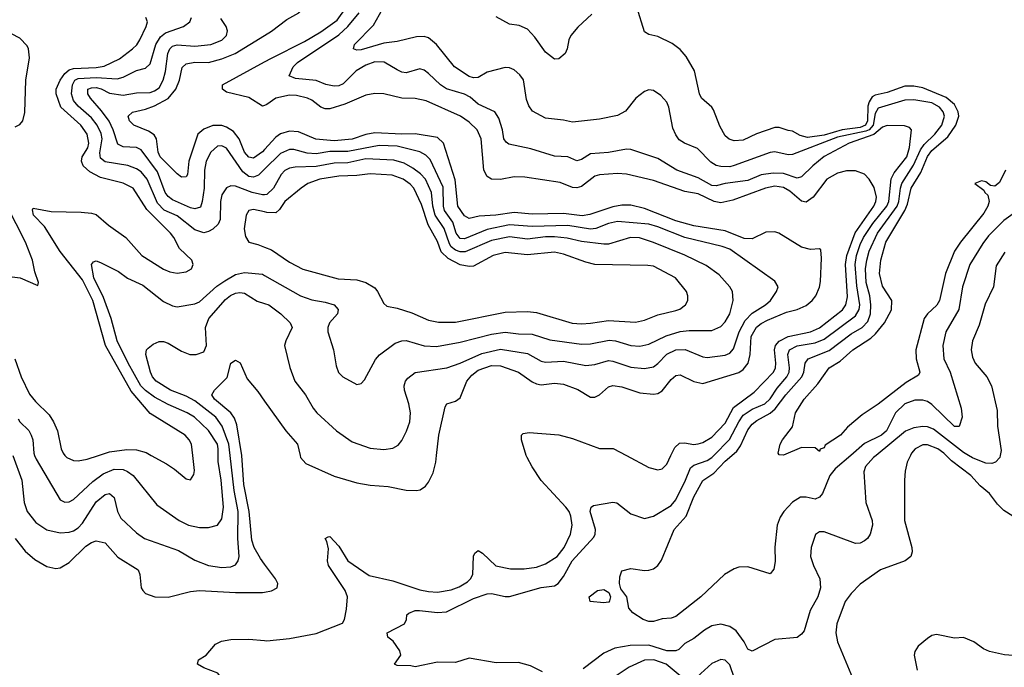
# Model space of a CAD drawing. Header units: inches. Extents: x 990535 to 1117859, y 769386 to 892122.
# Tile 397 of 656: x 1088910 to 1093292, y 789056 to 791940. Entities that reach past the tile are written whole.
import ezdxf

# ---------------------------------------------------------------- set-up
doc = ezdxf.new("R2010")
doc.units = ezdxf.units.IN
doc.header["$MEASUREMENT"] = 0
for name, color, linetype in [('B0788', 7, 'Continuous'), ('B0789', 7, 'Continuous'), ('B0798', 7, 'Continuous'), ('B0799', 7, 'Continuous')]:
    doc.layers.add(name, color=color, linetype=linetype)

msp = doc.modelspace()

# ---------------------------------------------------------------- linework, layer by layer
at = {"layer": 'B0788', "color": 5}
for points, elevation in [([(1088879.7, 790000), (1088918.7, 789890), (1088929.7, 789789.7), (1088943.7, 789750), (1088980.9, 789700.9), (1089030, 789668.8), (1089090, 789655.4), (1089130, 789658.3), (1089150, 789664.7), (1089170, 789677), (1089190, 789698.7), (1089250, 789793.4), (1089290, 789826.5), (1089310, 789831), (1089330, 789812.4), (1089344.8, 789750), (1089360.1, 789720.1), (1089430, 789655), (1089466, 789630), (1089616.7, 789576.7), (1089690, 789534.2), (1089750.1, 789510.1), (1089810, 789500.5), (1089850, 789504.3), (1089870, 789512.9), (1089882.8, 789530), (1089886.3, 789550), (1089881.2, 789630), (1089881.9, 789750), (1089864, 789844), (1089845.9, 790000)], 2740), ([(1088976.3, 790000), (1088983, 789983), (1089090, 789802.6), (1089110, 789791.7), (1089130, 789792.9), (1089150, 789804.4), (1089235.8, 789884.2), (1089281.7, 789918.3), (1089330, 789938.1), (1089370, 789936.9), (1089390, 789929), (1089415, 789910), (1089520.5, 789780.5), (1089619.5, 789710), (1089661.6, 789690), (1089710, 789679), (1089750, 789678.6), (1089790.4, 789689.6), (1089810, 789717.6), (1089817.1, 789770), (1089807.2, 789890), (1089793.2, 789973.2), (1089793.5, 790000)], 2760), ([(1089111.4, 790000), (1089119.5, 789990), (1089150, 789977.2), (1089170, 789976.2), (1089210, 789982.7), (1089261.1, 790000)], 2780), ([(1089495.1, 790000), (1089563.1, 789963.1), (1089599.4, 789939.4), (1089650, 789895.5), (1089670, 789890.8), (1089684.4, 789915.6), (1089687.9, 789932.1), (1089680, 790000)], 2780), ([(1090000, 789515.1), (1089980.9, 789540.9), (1089953.7, 789590), (1089942.3, 789622.3), (1089931.5, 789750), (1089906.9, 789870), (1089899.1, 789999.1), (1089899, 790000)], 2720), ([(1088890, 789630.3), (1088934.3, 789574.3), (1088976.7, 789536.7), (1089030, 789504.7), (1089070, 789495.8), (1089090, 789499.7), (1089130, 789523.5), (1089203.9, 789596.1), (1089230, 789612.3), (1089250, 789619.5), (1089290, 789610.2), (1089346.8, 789546.8), (1089436.5, 789490), (1089444.5, 789470), (1089451.1, 789411.1), (1089458.1, 789398.1), (1089470, 789385.1), (1089510.9, 789370.9), (1089570, 789368.7), (1089670, 789394.5), (1089710, 789398.6), (1089869.9, 789390.1), (1089990.4, 789389.6), (1090000, 789391.4)], 2720), ([(1090000, 788898.7), (1089990, 788902.1), (1089859, 788910), (1089804.5, 788930), (1089789.2, 788950), (1089809.2, 788990), (1089806, 789010), (1089792.3, 789030), (1089730, 789054), (1089701.2, 789070), (1089705.2, 789090), (1089739.5, 789110), (1089780.7, 789159.3), (1089807.4, 789172.6), (1089850, 789180.7), (1089930, 789182.3), (1090000, 789175.2)], 2680)]:
    msp.add_lwpolyline(points, dxfattribs=dict(at, elevation=elevation))
at = {"layer": 'B0789', "color": 5}
for points, elevation in [([(1089680, 790000), (1089674.1, 790050), (1089664.5, 790070), (1089645.8, 790090), (1089490, 790186.9), (1089405.8, 790285.8), (1089291.1, 790490), (1089235.1, 790690), (1089190, 790782.1), (1089090, 790907.2), (1089019.6, 791019.6), (1088971.5, 791070), (1088966.1, 791093.9), (1088970, 791101.3), (1089050, 791086.4), (1089183.2, 791083.2), (1089230, 791079), (1089250, 791072.5), (1089305.1, 791025.1), (1089382.6, 790970), (1089453.8, 790890), (1089549.2, 790829.2), (1089577.4, 790817.4), (1089610, 790812.1), (1089650, 790816.8), (1089674.5, 790830), (1089682.4, 790850), (1089676.1, 790870), (1089620.7, 790920.7), (1089595.4, 790970), (1089580.3, 790990), (1089475, 791095), (1089414.9, 791190), (1089370, 791212.8), (1089270, 791237.7), (1089222.7, 791262.7), (1089191.8, 791290), (1089184.4, 791310), (1089187.7, 791330), (1089212.5, 791370), (1089217.9, 791390), (1089209.6, 791430), (1089181.3, 791470), (1089093.5, 791550), (1089072.1, 791610), (1089072.6, 791630), (1089089.7, 791670), (1089110, 791700.5), (1089130, 791716.3), (1089150, 791722.7), (1089250, 791726.4), (1089286.4, 791733.6), (1089354, 791766), (1089411.3, 791810), (1089431.2, 791828.8), (1089445.2, 791850), (1089472.3, 791910), (1089479, 791930), (1089470.9, 791950)], 2780), ([(1090000, 791160.5), (1089990, 791159.9), (1089945.1, 791170), (1089870, 791198.1), (1089850, 791200.7), (1089830, 791191.7), (1089810, 791159.7), (1089804.1, 791130), (1089802.1, 791050), (1089793.5, 791030), (1089770, 791007.9), (1089750, 790996.3), (1089730, 790991.6), (1089690, 791004.8), (1089610, 791066.3), (1089552.1, 791092.1), (1089523.6, 791123.6), (1089477.2, 791230), (1089450, 791263.3), (1089430, 791276.2), (1089390.9, 791290.9), (1089290, 791307.3), (1089270, 791323.7), (1089266.9, 791346.9), (1089277.2, 791410), (1089272.8, 791432.8), (1089254.1, 791470), (1089230, 791502.3), (1089170, 791554.9), (1089150, 791579.9), (1089140.4, 791610), (1089144.5, 791650), (1089155.5, 791670), (1089170, 791678.4), (1089250, 791683), (1089343.8, 791676.2), (1089370, 791684), (1089430, 791714), (1089470, 791723.7), (1089490, 791742.8), (1089515.7, 791830), (1089535.8, 791864.2), (1089558.4, 791881.6), (1089639.1, 791910), (1089667, 791930), (1089675, 791950)], 2760), ([(1090000, 791275), (1089972.4, 791247.6), (1089950, 791238.3), (1089930, 791241.6), (1089902.8, 791262.8), (1089830, 791368.6), (1089810, 791378.1), (1089790, 791376.2), (1089760.5, 791350), (1089739.3, 791310), (1089733, 791270), (1089731.4, 791190), (1089722.3, 791130), (1089714, 791106), (1089690, 791097.3), (1089670, 791102.3), (1089590, 791138.5), (1089570, 791152.5), (1089557.2, 791170), (1089522.8, 791262.8), (1089450, 791360.4), (1089430, 791370.4), (1089370, 791374.6), (1089346.1, 791386.1), (1089325.6, 791450), (1089308.2, 791488.2), (1089274.6, 791534.6), (1089224.6, 791590), (1089212.5, 791610), (1089213.6, 791630), (1089230, 791636.7), (1089250, 791637.8), (1089272.1, 791632.1), (1089310, 791613.2), (1089370, 791603.6), (1089430, 791614.2), (1089490, 791615.2), (1089510, 791622.7), (1089530, 791636.9), (1089548.8, 791670), (1089558.6, 791710), (1089569, 791790), (1089577.7, 791810), (1089590, 791822.3), (1089610, 791828.1), (1089690, 791821.8), (1089760.9, 791830), (1089810, 791848.2), (1089830, 791869.1), (1089834.4, 791890), (1089828.1, 791910), (1089805, 791945)], 2740), ([(1088890, 791463.6), (1088910, 791473.7), (1088923.1, 791490), (1088932.5, 791527.5), (1088937.6, 791670), (1088953.5, 791770), (1088949.3, 791810), (1088943.7, 791823.7), (1088910, 791857.5), (1088836.5, 791896.5)], 2820), ([(1090000, 791362.2), (1089990, 791351.2), (1089950, 791323.9), (1089930, 791327.9), (1089910, 791349.9), (1089886.5, 791410), (1089861.9, 791441.9), (1089830, 791461.8), (1089810, 791468.4), (1089770, 791468.8), (1089730, 791453.1), (1089703.1, 791430), (1089662.4, 791310), (1089656.6, 791250), (1089650, 791240.7), (1089630, 791239.1), (1089610, 791254), (1089534.9, 791330), (1089525.7, 791350), (1089518.8, 791410), (1089507.7, 791427.7), (1089483.8, 791443.8), (1089418.2, 791470), (1089398, 791490), (1089392, 791510), (1089412.3, 791527.7), (1089470, 791541.8), (1089510, 791556.9), (1089570.4, 791589.6), (1089605, 791630), (1089620.6, 791670), (1089633.3, 791726.7), (1089650, 791743.6), (1089689.3, 791750.7), (1089750, 791748.7), (1089810, 791766.2), (1089868.5, 791790), (1090000, 791870.1)], 2720), ([(1090000, 791558.6), (1089990, 791554.5), (1089930, 791593.9), (1089830, 791617.5), (1089811.9, 791630), (1089812.4, 791650), (1090000, 791752.1)], 2680), ([(1088830, 790800.8), (1088911.3, 790791.3), (1088990, 790756), (1088994, 790770), (1088977.5, 790817.5), (1088967.2, 790870), (1088935.7, 790950), (1088852.4, 791112.4)], 2820), ([(1090000, 791083.9), (1089950, 791094.9), (1089929.4, 791090.6), (1089917.3, 791070), (1089909.1, 791009.1), (1089915.3, 790975.3), (1089930, 790949), (1089970, 790939.8), (1090000, 790927.7)], 2780), ([(1089793.5, 790000), (1089793.8, 790030), (1089789.6, 790050), (1089750, 790111), (1089687.4, 790170), (1089654.8, 790190), (1089570, 790226.7), (1089510, 790259.4), (1089470, 790288.6), (1089449, 790310), (1089392.2, 790410), (1089344.1, 790510), (1089316.9, 790610), (1089282.6, 790702.6), (1089239.4, 790790), (1089229.8, 790850.2), (1089237.6, 790862.4), (1089250, 790866), (1089270, 790859), (1089350, 790818.4), (1089389.2, 790789.2), (1089457.7, 790757.7), (1089550, 790685.5), (1089590, 790666.2), (1089610, 790662), (1089690, 790674.7), (1089710, 790683.3), (1089787.1, 790752.9), (1089822.5, 790777.5), (1089870, 790806.1), (1089910, 790815.1), (1089990, 790806.7), (1090000, 790801)], 2760), ([(1089845.9, 790000), (1089840.1, 790050), (1089810.9, 790130), (1089783.1, 790170), (1089690, 790242.7), (1089650, 790264.1), (1089581.4, 790290), (1089517.4, 790330), (1089501.3, 790350), (1089492.5, 790370), (1089470.7, 790450), (1089474, 790470), (1089482.1, 790477.9), (1089504.3, 790495.7), (1089530, 790507), (1089550, 790507.6), (1089570, 790500.4), (1089630, 790464.3), (1089667.3, 790450), (1089695.3, 790450), (1089730, 790461.7), (1089740.6, 790490), (1089736.1, 790570), (1089750.9, 790610), (1089826.2, 790693.8), (1089847.8, 790712.2), (1089870, 790722.3), (1089890, 790725.5), (1089910, 790721.7), (1089966.3, 790686.3), (1090000, 790675.9)], 2740), ([(1088888.9, 790430), (1088916.3, 790350), (1088952.9, 790272.9), (1088979.7, 790239.7), (1089040.4, 790180.4), (1089060.8, 790150), (1089077.9, 790110), (1089095, 790030), (1089103.2, 790010), (1089111.4, 790000)], 2780), ([(1089899, 790000), (1089876.5, 790136.5), (1089865.2, 790165.2), (1089849.2, 790189.2), (1089776.2, 790250), (1089765.7, 790270), (1089777.4, 790290), (1089833.8, 790346.2), (1089849.9, 790410), (1089870, 790423.6), (1089891.8, 790411.8), (1089921.6, 790341.6), (1089970, 790284.4), (1090000, 790242.1)], 2720), ([(1088902.3, 790162.3), (1088910, 790149.5), (1088950, 790111), (1088961.5, 790090), (1088967.6, 790070), (1088972.3, 790010), (1088976.3, 790000)], 2760), ([(1089261.1, 790000), (1089310, 790016.6), (1089386, 790026), (1089430, 790025.3), (1089472.3, 790012.3), (1089495.1, 790000)], 2780)]:
    msp.add_lwpolyline(points, dxfattribs=dict(at, elevation=elevation))
at = {"layer": 'B0798', "color": 5}
for points, elevation in [([(1090000, 789175.2), (1090010, 789174.2), (1090110, 789184.7), (1090230, 789207.5), (1090346.6, 789253.4), (1090355.8, 789270), (1090364.9, 789315.1), (1090368.3, 789370), (1090357.8, 789397.8), (1090283.9, 789510), (1090280.4, 789530), (1090283.5, 789583.5), (1090276.9, 789616.9), (1090269.7, 789630), (1090282.4, 789637.6), (1090290, 789638.4), (1090330, 789596.5), (1090370.1, 789530.1), (1090465.1, 789465.1), (1090570, 789442), (1090690, 789401.2), (1090730, 789393.5), (1090770, 789391.8), (1090830, 789401.2), (1090865.6, 789414.4), (1090902.5, 789437.5), (1090916.5, 789450), (1090927.3, 789470), (1090930, 789550.8), (1090935.6, 789564.4), (1090950, 789577), (1090970, 789565.3), (1091028.6, 789508.6), (1091094.7, 789494.7), (1091154.6, 789494.6), (1091210, 789502.1), (1091250, 789516.7), (1091301.5, 789550), (1091332.4, 789590), (1091361.1, 789650), (1091368.5, 789690), (1091363.4, 789730), (1091355.6, 789750), (1091340.4, 789770), (1091230, 789888.5), (1091190, 789949.8), (1091167.8, 789990), (1091164.7, 790000)], 2680), ([(1090157.9, 790000), (1090160.2, 789990), (1090183.9, 789963.9), (1090310, 789907.8), (1090410, 789878.6), (1090470, 789867.8), (1090550, 789860.9), (1090630, 789845.2), (1090676.6, 789843.4), (1090692.7, 789847.3), (1090716.4, 789863.6), (1090730, 789880.3), (1090750, 789922), (1090761.7, 789970), (1090765, 790000)], 2720), ([(1091236.3, 789036.3), (1091183.4, 789063.4), (1091130, 789078.1), (1091030, 789076.5), (1090910, 789097.1), (1090850, 789077.4), (1090770, 789079.6), (1090670, 789058), (1090650, 789063.5), (1090590, 789064.4), (1090578, 789070), (1090606.6, 789110), (1090602, 789130), (1090572.6, 789172.6), (1090549, 789190), (1090545.2, 789210), (1090622.7, 789250), (1090632, 789270), (1090632.3, 789290), (1090642, 789298), (1090670, 789308.9), (1090689.9, 789310.1), (1090770, 789300.7), (1090810, 789303.8), (1090930, 789362.7), (1090990, 789383), (1091010, 789384.6), (1091070, 789372), (1091090, 789372.4), (1091230, 789411.4), (1091290, 789419.3), (1091305.9, 789430), (1091330, 789461.5), (1091369, 789530), (1091464.5, 789635.5), (1091470.8, 789650), (1091472, 789670), (1091449, 789750), (1091453, 789770), (1091463, 789777), (1091550, 789791.1), (1091568.2, 789788.2), (1091630, 789740.2), (1091690, 789719.6), (1091730, 789729.1), (1091810, 789776.4), (1091830, 789802.2), (1091873.4, 789890), (1091894.7, 789945.3), (1091910, 789956.3), (1091970, 789977.1), (1091990, 789990.5), (1091999.4, 790000)], 2660), ([(1092722.2, 790000), (1092710.1, 789990), (1092674.6, 789950), (1092666.6, 789926.6), (1092676.2, 789790), (1092704.6, 789710), (1092705.2, 789690), (1092695.5, 789650), (1092683.2, 789630), (1092670, 789619), (1092650, 789609.9), (1092630, 789608.5), (1092490, 789660.3), (1092470, 789660.4), (1092452.4, 789647.6), (1092432.2, 789590), (1092430.1, 789550), (1092443.5, 789510), (1092471.7, 789450), (1092474.6, 789410), (1092461.5, 789370), (1092428.6, 789310), (1092400.6, 789219.4), (1092390, 789203.5), (1092370.2, 789189.8), (1092270, 789180.9), (1092170, 789128), (1092150, 789137.6), (1092134.6, 789170), (1092098.2, 789218.2), (1092070, 789238.5), (1092030, 789247.9), (1091990, 789240.6), (1091957.5, 789222.5), (1091910, 789184.4), (1091870, 789163.1), (1091843.6, 789136.4), (1091830.1, 789129.9), (1091790, 789130.4), (1091710, 789155.5), (1091626.4, 789153.6), (1091558.5, 789141.5), (1091510, 789118.9), (1091417.8, 789050)], 2660), ([(1092608.5, 790000), (1092539.4, 789940.6), (1092516.1, 789910), (1092482.9, 789830), (1092470, 789814.2), (1092450, 789805.3), (1092410, 789814.6), (1092385.6, 789814.4), (1092350, 789791.9), (1092311.5, 789750), (1092295, 789725), (1092281.6, 789690), (1092271.1, 789591.1), (1092272.2, 789527.8), (1092266.3, 789493.7), (1092250, 789472), (1092150, 789503.5), (1092110, 789501.7), (1092090, 789495.1), (1092046, 789470), (1091941.8, 789370), (1091830, 789282.9), (1091810, 789275), (1091770, 789272.6), (1091730, 789260.3), (1091710, 789260.3), (1091684.5, 789270), (1091638.7, 789298.7), (1091620.5, 789320.5), (1091611.3, 789370), (1091585.9, 789405.9), (1091579.8, 789430), (1091580.9, 789459.1), (1091590, 789486), (1091630, 789496.9), (1091690, 789487.5), (1091710, 789489.2), (1091730, 789494.9), (1091750.7, 789509.3), (1091766.9, 789533.1), (1091822.2, 789670), (1091876.6, 789730), (1091910, 789816.2), (1091950, 789887.8), (1091998.5, 789921.5), (1092050, 789974.5), (1092079.8, 790000)], 2640), ([(1091610.1, 790000), (1091710, 789946.7), (1091750, 789935.2), (1091770, 789940.8), (1091790, 789961.5), (1091808.3, 790000)], 2680), ([(1092874.2, 790000), (1092860.2, 789970), (1092850.3, 789930.3), (1092847.1, 789890), (1092847.2, 789710), (1092880.6, 789590), (1092882.6, 789570), (1092875.6, 789550), (1092850.1, 789529.9), (1092740.3, 789490), (1092650, 789426.6), (1092610, 789385.8), (1092583.5, 789350), (1092546.1, 789250), (1092542.1, 789210), (1092549.5, 789170), (1092615.9, 789010)], 2680), ([(1093520.5, 790000), (1093540.5, 789970), (1093546, 789946), (1093538.3, 789901.7), (1093495.6, 789850), (1093468.7, 789791.3), (1093451.6, 789770), (1093390, 789731.8), (1093350, 789725), (1093329.7, 789730), (1093290, 789754), (1093262.2, 789782.2), (1093226.5, 789830), (1093184.6, 789864.6), (1093143.2, 789910), (1093056.5, 789976.5), (1093033.1, 790000)], 2680), ([(1093273.9, 790000), (1093272, 789990), (1093253.4, 789970), (1093236.5, 789963.5), (1093210, 789964.8), (1093190, 789972.2), (1093150, 789989.1), (1093132.2, 790000)], 2660), ([(1090000, 789391.4), (1090030, 789396.8), (1090055.4, 789410), (1090058, 789430), (1090048.2, 789450), (1090000, 789515.1)], 2720), ([(1093387, 789050), (1093389.6, 789070), (1093370, 789096.4), (1093350, 789108), (1093292.2, 789112.2), (1093226.5, 789126.5), (1093199.1, 789139.1), (1093156, 789170), (1093110, 789189.6), (1093070, 789186.6), (1092990, 789202.2), (1092970, 789197.7), (1092950, 789185.1), (1092908.5, 789150), (1092893.7, 789126.3), (1092890.3, 789110), (1092904.5, 789044.5)], 2720), ([(1091850, 789019.1), (1091787.2, 789070), (1091731.5, 789090), (1091690, 789088.5), (1091622.2, 789057.8), (1091550.9, 789009.1)], 2680), ([(1092110.8, 788950.8), (1092070, 789068), (1092050, 789088.3), (1092030.9, 789090.9), (1091990, 789073.3), (1091925.2, 789014.8)], 2680)]:
    msp.add_lwpolyline(points, dxfattribs=dict(at, elevation=elevation))
at = {"layer": 'B0798', "color": 5, "elevation": 2640}
msp.add_lwpolyline([(1091510, 789342.9), (1091449.4, 789349.4), (1091444, 789370), (1091481.7, 789398.3), (1091510, 789403.1), (1091532.4, 789390), (1091539.3, 789370), (1091532.8, 789347.2), (1091530, 789346)], close=True, dxfattribs=at)
at = {"layer": 'B0799', "color": 5}
for points, elevation in [([(1090000, 791752.1), (1090030, 791768.5), (1090177.8, 791842.2), (1090250, 791886.2), (1090322.1, 791937.9), (1090364.5, 791995.5), (1090377.5, 792030), (1090379.1, 792070), (1090351.4, 792171.4), (1090345.1, 792185.1), (1090333.7, 792193.7), (1090296.6, 792196.6), (1090210, 792180.5), (1090150, 792175.8), (1090070, 792149.3), (1090000, 792148.8)], 2680), ([(1090000, 791870.1), (1090030, 791888.4), (1090098.5, 791941.5), (1090151.6, 791970), (1090168.4, 791990), (1090150, 792001.5), (1090050, 792005.5), (1090010, 792016.9), (1090000, 792013.8)], 2720), ([(1092079.8, 790000), (1092101.5, 790018.5), (1092117.6, 790042.4), (1092150, 790114.4), (1092170, 790138.9), (1092190, 790155), (1092250, 790188.4), (1092272.2, 790207.8), (1092320.1, 790270), (1092391, 790350), (1092399.6, 790370), (1092405.8, 790410), (1092418.7, 790430), (1092512.9, 790467.1), (1092610, 790541.7), (1092659, 790570), (1092684.5, 790595.5), (1092696.5, 790630), (1092697.9, 790670), (1092693.8, 790710), (1092677, 790770), (1092674.8, 790830), (1092679.7, 790870), (1092690.8, 790910), (1092727.7, 790990), (1092815.5, 791110), (1092823.3, 791130), (1092829.5, 791190), (1092835.7, 791210), (1092888.1, 791291.9), (1092919, 791361), (1092935.3, 791384.7), (1092982.6, 791430), (1093014.2, 791470), (1093026.4, 791510), (1093020.4, 791530), (1093003.7, 791550), (1092970, 791569.4), (1092890, 791583.8), (1092850, 791582.4), (1092730, 791545.4), (1092717.1, 791522.9), (1092708.6, 791470), (1092690, 791450.1), (1092676.3, 791443.7), (1092550, 791417.3), (1092350, 791339.4), (1092330, 791338.7), (1092270, 791351.2), (1092250, 791349), (1092089.7, 791290.3), (1092070, 791285.2), (1092030, 791286.5), (1092010, 791291.3), (1091985.2, 791305.2), (1091925.8, 791365.8), (1091868, 791390), (1091845.4, 791405.4), (1091830, 791427.1), (1091817, 791457), (1091798.7, 791550), (1091790, 791573.3), (1091763.2, 791603.2), (1091730, 791624), (1091710, 791628.3), (1091690, 791621), (1091652, 791590), (1091606.7, 791533.3), (1091570, 791514), (1091490, 791497.4), (1091370, 791483.1), (1091330, 791493.3), (1091250, 791502), (1091192.2, 791532.2), (1091175.9, 791555.9), (1091165, 791585), (1091151.9, 791671.9), (1091135.1, 791695.1), (1091110, 791716.5), (1091090, 791725.8), (1091070, 791726.8), (1090990, 791705.7), (1090950, 791682.9), (1090930, 791681.8), (1090910, 791687.8), (1090844.7, 791730), (1090765.4, 791830), (1090730, 791859), (1090710, 791865.3), (1090676.6, 791863.4), (1090590, 791843.4), (1090530, 791835), (1090430, 791805.9), (1090410, 791803.7), (1090395.1, 791810), (1090399.2, 791830), (1090484.1, 791915.9), (1090537.3, 792010)], 2640), ([(1091999.4, 790000), (1092069.3, 790070.7), (1092110, 790150), (1092130, 790178.8), (1092170, 790205.7), (1092226.8, 790230), (1092250, 790252.1), (1092281.1, 790298.9), (1092324, 790350), (1092333.8, 790370), (1092336.7, 790390), (1092329, 790450), (1092336.7, 790470), (1092370, 790487.5), (1092450, 790501.3), (1092490, 790516.9), (1092630, 790621.7), (1092646.5, 790650), (1092649.4, 790670.6), (1092635.3, 790755.3), (1092627.6, 790850), (1092633.8, 790890), (1092650, 790938.9), (1092665.6, 790970), (1092706.8, 791033.2), (1092769.1, 791110), (1092777.9, 791130), (1092788.5, 791231.5), (1092801.3, 791258.7), (1092858.2, 791330), (1092870.3, 791370.3), (1092878.5, 791450), (1092870, 791460.5), (1092848, 791468), (1092770, 791468.2), (1092750, 791461.2), (1092711.7, 791428.3), (1092601, 791390), (1092490, 791330.4), (1092439.6, 791290), (1092390, 791240.5), (1092370, 791234), (1092310, 791254.9), (1092264, 791256), (1092210.1, 791249.9), (1092150, 791223.5), (1092049, 791211), (1092010, 791200.4), (1091990, 791201.5), (1091930, 791235.4), (1091834, 791270), (1091750, 791322.5), (1091630, 791362.7), (1091610, 791363.9), (1091531.1, 791348.9), (1091450, 791342.1), (1091410, 791317.5), (1091390, 791311.3), (1091350, 791329.9), (1091290, 791332.2), (1091185.3, 791365.3), (1091086.5, 791386.5), (1091074.3, 791394.3), (1091064.2, 791410), (1091058, 791450), (1091042.2, 791502.2), (1091024.5, 791530), (1090950, 791564.5), (1090914.7, 791594.7), (1090890, 791608.1), (1090810, 791632.1), (1090782.4, 791650), (1090730, 791700.3), (1090710, 791714.6), (1090690, 791720.8), (1090630, 791703.2), (1090610, 791706.4), (1090590, 791716.1), (1090531.4, 791751.4), (1090490, 791752.5), (1090450, 791737.8), (1090407.7, 791712.3), (1090350, 791654.3), (1090330, 791645.4), (1090310, 791643.4), (1090271.8, 791651.8), (1090230, 791668.7), (1090137.7, 791677.7), (1090109.8, 791689.8), (1090127.2, 791730), (1090146.2, 791750), (1090330, 791872.7), (1090370.2, 791909.8), (1090420.3, 791970)], 2660), ([(1091455.5, 791964.5), (1091393.7, 791906.3), (1091362.6, 791870), (1091353.2, 791850), (1091347, 791810), (1091337.1, 791790), (1091310, 791765.6), (1091290, 791763.6), (1091250, 791794.7), (1091202.8, 791862.8), (1091170, 791897.7), (1091133.4, 791913.4), (1091090, 791920.3), (1091030, 791952.1)], 2620), ([(1093297.6, 791270), (1093270, 791215.1), (1093250, 791199.3), (1093230, 791202), (1093210, 791218), (1093190, 791222), (1093161, 791210), (1093201.4, 791181.4), (1093206, 791170), (1093218.5, 791158.5), (1093224.2, 791130), (1093219.3, 791110), (1093200.9, 791079.1), (1093097.1, 790950), (1093070.7, 790910), (1093030.9, 790810), (1093003.6, 790690), (1092991.1, 790668.9), (1092950, 790630.5), (1092935.6, 790610), (1092897.6, 790470), (1092899.4, 790430), (1092915.5, 790370), (1092910, 790358), (1092855.8, 790324.2), (1092730, 790227.7), (1092658.8, 790181.2), (1092594.7, 790125.3), (1092563.2, 790090), (1092495.1, 790044.9), (1092490, 790033.2), (1092472.5, 790027.5), (1092470, 790018), (1092450, 790034), (1092390, 790035.1), (1092310, 790000.7), (1092290, 790002), (1092285.2, 790010), (1092294, 790050), (1092304.5, 790070), (1092350, 790127.3), (1092362, 790190), (1092401.5, 790250), (1092461.9, 790318.1), (1092512.8, 790390), (1092561.1, 790418.9), (1092618.4, 790470), (1092698.1, 790521.9), (1092719.4, 790540.6), (1092758.8, 790590), (1092790, 790648.2), (1092791.4, 790690), (1092750, 790754), (1092737.2, 790810), (1092742.1, 790870), (1092764.1, 790950), (1092849.7, 791090.3), (1092861.3, 791118.7), (1092877.6, 791190), (1092919.8, 791259.8), (1092950, 791330.5), (1092970, 791358), (1093040.9, 791419.1), (1093076.6, 791470), (1093089.2, 791510), (1093086.1, 791530), (1093070, 791563), (1093033.1, 791593.1), (1092930, 791637.3), (1092890, 791644.1), (1092850, 791643.5), (1092770, 791615.7), (1092716.7, 791603.3), (1092704.2, 791595.8), (1092690, 791575), (1092684.3, 791555.7), (1092683.8, 791490), (1092673.5, 791470), (1092650, 791460.2), (1092570, 791449.5), (1092490, 791425.8), (1092415.4, 791415.4), (1092384, 791424), (1092350, 791444.1), (1092330, 791446.4), (1092290, 791460.5), (1092270, 791460.4), (1092188.5, 791431.5), (1092130, 791404.2), (1092090, 791400.9), (1092067.7, 791407.7), (1092050, 791423.5), (1092025.6, 791465.6), (1091998.3, 791538.3), (1091990, 791550.8), (1091944.7, 791590), (1091935.3, 791610), (1091912.7, 791712.7), (1091875.9, 791775.9), (1091850, 791807.8), (1091813.7, 791833.7), (1091750, 791865.4), (1091710, 791874.3), (1091690, 791885.6), (1091656.2, 791996.2)], 2620), ([(1091808.3, 790000), (1091824.9, 790035.1), (1091846.1, 790053.9), (1091870, 790056.6), (1091909.1, 790049.1), (1091930, 790051.3), (1091950, 790057.3), (1091990, 790081.1), (1092050, 790143.6), (1092087.1, 790212.9), (1092178.9, 790281.1), (1092265.2, 790370), (1092274.2, 790390), (1092275.6, 790410), (1092269.5, 790470.5), (1092274.1, 790490), (1092290, 790508.5), (1092330.5, 790529.5), (1092430, 790550.9), (1092470, 790567.9), (1092571.2, 790648.8), (1092587.3, 790670), (1092594.5, 790705.5), (1092585.7, 790850), (1092591.2, 790890), (1092628.7, 790991.3), (1092711.2, 791110), (1092720.4, 791130), (1092723.1, 791150), (1092712.2, 791192.2), (1092690, 791229.8), (1092670, 791252.1), (1092630, 791266.5), (1092590, 791267.1), (1092550, 791257.1), (1092502.3, 791230), (1092441.4, 791150), (1092410, 791128.2), (1092390, 791131.9), (1092336.8, 791176.8), (1092310, 791193.5), (1092270, 791199.2), (1092229.9, 791190.1), (1092083.9, 791136.1), (1092030, 791124.4), (1092001.3, 791130), (1091930, 791165), (1091870, 791174.9), (1091730, 791224.7), (1091610, 791252), (1091570, 791254.8), (1091490, 791249.4), (1091470, 791243.4), (1091410, 791197), (1091390, 791191.3), (1091370, 791193.1), (1091315.1, 791215.1), (1091158.5, 791238.5), (1091110, 791239.7), (1091050, 791228.9), (1091010, 791229.4), (1090990, 791241.8), (1090976, 791270), (1090964, 791410), (1090946, 791450), (1090910, 791484.3), (1090871.9, 791510), (1090719.1, 791579.1), (1090670, 791589.6), (1090610, 791590.4), (1090530, 791609.3), (1090490, 791611.6), (1090450, 791603.9), (1090356.3, 791563.7), (1090290, 791543.5), (1090270, 791542.7), (1090250, 791549.9), (1090210, 791581.6), (1090190.9, 791590), (1090141.9, 791601.9), (1090110, 791604.5), (1090049.8, 791590.2), (1090010, 791562.8), (1090000, 791558.6)], 2680), ([(1090765, 790000), (1090774.8, 790090), (1090803, 790217), (1090810.8, 790229.2), (1090850, 790241.6), (1090870, 790256.1), (1090899.7, 790330), (1090922, 790358), (1090950, 790379.4), (1091010, 790399.6), (1091050, 790398.3), (1091130.4, 790370.4), (1091190, 790327), (1091210, 790318.1), (1091230, 790313.9), (1091290, 790321.9), (1091330, 790317.8), (1091394, 790294), (1091450, 790259), (1091470, 790259), (1091490, 790270.2), (1091530, 790306), (1091550, 790311.3), (1091590, 790304.7), (1091670, 790278), (1091730, 790272.6), (1091750, 790276.1), (1091770, 790287.9), (1091810, 790338.3), (1091830, 790355.9), (1091850, 790359.1), (1091910, 790329.4), (1091950, 790320.1), (1092110, 790369.7), (1092130, 790382.4), (1092151.7, 790410), (1092161.2, 790450), (1092165.8, 790530), (1092188.8, 790571.2), (1092210, 790588), (1092238.1, 790601.9), (1092322.5, 790637.5), (1092370.8, 790650), (1092410, 790667.1), (1092437.6, 790690), (1092452.7, 790710), (1092469.8, 790749.8), (1092474.3, 790774.3), (1092478, 790878), (1092474.9, 790914.9), (1092470, 790919.3), (1092430, 790916.8), (1092390, 790926.8), (1092289.1, 790989.1), (1092270, 790995.8), (1092230, 790994.3), (1092170, 790964.3), (1092133.7, 790966.3), (1092050, 790999.4), (1091910, 791022.6), (1091830, 791043.8), (1091690, 791099.9), (1091630, 791114.5), (1091590, 791114.3), (1091550, 791106.8), (1091447.6, 791072.4), (1091413.4, 791066.6), (1091330, 791076.4), (1091190, 791074.5), (1091110, 791081.9), (1091029.6, 791069.6), (1090954.5, 791065.5), (1090910, 791054.8), (1090890, 791066.2), (1090859.3, 791110), (1090847.5, 791227.5), (1090796.7, 791390), (1090770, 791415.3), (1090670, 791432.3), (1090610, 791430.3), (1090490, 791436.6), (1090450, 791429), (1090390, 791408.1), (1090310, 791400.7), (1090228.5, 791408.5), (1090150, 791440.6), (1090110, 791443.5), (1090070, 791431.2), (1090050, 791417.2), (1090000, 791362.2)], 2720), ([(1090000, 790675.9), (1090019.2, 790670), (1090071.9, 790630), (1090113.1, 790590), (1090122.4, 790570), (1090093.7, 790510), (1090088.7, 790490), (1090111.4, 790391.4), (1090134.2, 790330), (1090181.3, 790270), (1090215.3, 790210), (1090231.6, 790190), (1090320.3, 790110), (1090390, 790060.9), (1090470, 790032.4), (1090530, 790026), (1090570, 790032.8), (1090593.9, 790046.1), (1090610, 790066), (1090631.9, 790108.1), (1090645.7, 790150), (1090649, 790190), (1090642.2, 790230), (1090621.8, 790290), (1090620.7, 790310), (1090626.6, 790330), (1090636.8, 790343.2), (1090670.5, 790369.5), (1090810.2, 790390.2), (1090870, 790410.6), (1090966.5, 790453.5), (1091050, 790472.7), (1091170, 790454.3), (1091230, 790419.8), (1091250, 790415.7), (1091330, 790419.1), (1091430, 790400.1), (1091470, 790405.1), (1091530, 790421.9), (1091550, 790419.8), (1091630, 790392.5), (1091690, 790386.3), (1091730, 790394.5), (1091750, 790408.8), (1091789.4, 790450.6), (1091830.6, 790470.6), (1091871.9, 790471.9), (1091950, 790438.9), (1091970, 790436.2), (1092050, 790446.8), (1092070, 790455.3), (1092086.2, 790473.8), (1092111.8, 790550), (1092139.4, 790600.6), (1092170, 790632.8), (1092228.9, 790670), (1092252.1, 790690), (1092278.7, 790730), (1092285.1, 790750), (1092270, 790776.2), (1092070, 790917.6), (1092036.3, 790930), (1091870, 790970.6), (1091750, 791018.4), (1091710, 791030), (1091570, 791041.7), (1091530, 791032.2), (1091474.7, 791010), (1091450, 791007.3), (1091350, 791023.3), (1091190, 791019.1), (1091090, 791026.1), (1090990, 791006.1), (1090890, 790963.9), (1090870, 790966.5), (1090852, 790990), (1090838.3, 791038.3), (1090801.2, 791090), (1090796.5, 791110), (1090794.2, 791194.2), (1090737.3, 791317.3), (1090717.5, 791337.5), (1090691.3, 791351.3), (1090590, 791377), (1090510, 791379.2), (1090370, 791353), (1090290, 791353.2), (1090230, 791343.3), (1090190, 791345.5), (1090130, 791362.4), (1090110, 791362.7), (1090070, 791344.7), (1090000, 791275)], 2740), ([(1090000, 790801), (1090159.5, 790710), (1090210, 790692.2), (1090270, 790682.1), (1090310, 790670.1), (1090326.5, 790650), (1090324, 790630), (1090289.3, 790590), (1090281.8, 790570), (1090281.8, 790550), (1090306.5, 790470), (1090318.3, 790398.3), (1090329.4, 790369.4), (1090348.7, 790350), (1090410, 790316.4), (1090430, 790320.5), (1090443.7, 790336.3), (1090493.7, 790426.3), (1090511.7, 790448.3), (1090580.6, 790499.4), (1090610, 790510.1), (1090630, 790512.2), (1090710, 790487.3), (1090765.3, 790485.3), (1090870, 790503.7), (1091010, 790540.1), (1091070, 790549.3), (1091130, 790541.3), (1091190, 790539.4), (1091270, 790515.3), (1091410, 790496), (1091450, 790497.2), (1091533.4, 790513.4), (1091561.3, 790510), (1091630, 790489.6), (1091670, 790486.6), (1091710, 790495), (1091787.2, 790532.8), (1091850, 790551.7), (1091890, 790556.3), (1091990, 790556.2), (1092030, 790574.2), (1092050, 790595.2), (1092069.7, 790629.7), (1092086, 790690), (1092081.6, 790730), (1092070, 790751), (1092023.4, 790803.4), (1091965.1, 790845.1), (1091870, 790891.4), (1091730, 790948.5), (1091668.3, 790968.3), (1091628.2, 790970), (1091530, 790940.5), (1091510, 790940.2), (1091410, 790952.1), (1091346.7, 790966.7), (1091290, 790973.4), (1091250, 790972.9), (1091170, 790962.5), (1091090, 790973.5), (1091010, 790957.5), (1090892.9, 790907.1), (1090870, 790906.7), (1090850, 790913.5), (1090830, 790929.2), (1090822.2, 790942.2), (1090798.9, 791010), (1090759.1, 791070), (1090749.2, 791110), (1090742.7, 791170), (1090715.5, 791230), (1090693.8, 791253.8), (1090659.5, 791279.5), (1090621.4, 791301.4), (1090575.1, 791315.1), (1090450, 791320.4), (1090370, 791302.4), (1090310, 791300.9), (1090230, 791286.1), (1090135.9, 791284.1), (1090110, 791279), (1090090, 791269.2), (1090073.1, 791250), (1090039.6, 791190), (1090010, 791161.1), (1090000, 791160.5)], 2760), ([(1090000, 790927.7), (1090030, 790915.6), (1090110, 790860.4), (1090170, 790829.5), (1090326.6, 790786.6), (1090410, 790781.5), (1090450, 790769.4), (1090490, 790745.5), (1090502.6, 790730), (1090530, 790676.4), (1090543.9, 790663.9), (1090590, 790655.2), (1090654.8, 790634.8), (1090730, 790602.1), (1090773.6, 790593.6), (1090850, 790593.5), (1091070, 790637.2), (1091170, 790640.1), (1091210, 790635.6), (1091368.1, 790588.1), (1091410, 790585.3), (1091450, 790588.6), (1091530, 790600.6), (1091650, 790593.3), (1091690, 790602.1), (1091750, 790625.9), (1091830, 790644.6), (1091848.2, 790651.8), (1091872.8, 790670), (1091883.1, 790690), (1091883.9, 790710), (1091877.8, 790730), (1091828.6, 790790), (1091730, 790842.2), (1091706.2, 790846.2), (1091470, 790850.4), (1091430, 790859.9), (1091330, 790895.9), (1091290, 790904.8), (1091170, 790893.3), (1091070, 790902.8), (1091017.8, 790890), (1090930, 790842.7), (1090910, 790840.7), (1090870, 790848), (1090816.4, 790876.4), (1090785.8, 790905.8), (1090770, 790952), (1090727.1, 791027.1), (1090697.4, 791117.4), (1090663.6, 791190), (1090648, 791208), (1090616.5, 791230), (1090568.3, 791248.3), (1090470, 791254.2), (1090410, 791245.9), (1090330, 791242.9), (1090246.3, 791230), (1090192.9, 791210), (1090162, 791190), (1090090, 791131.1), (1090065.7, 791094.3), (1090050, 791079.5), (1090010, 791081.7), (1090000, 791083.9)], 2780), ([(1093397.6, 791122.4), (1093290, 791046.4), (1093222.4, 790977.6), (1093196.8, 790943.2), (1093138.7, 790850), (1093106, 790750), (1093089.6, 790650), (1093032.2, 790550), (1093018.6, 790490), (1093023.1, 790430), (1093051.7, 790370), (1093100.6, 790210), (1093103.8, 790170), (1093091.8, 790128.2), (1093070, 790128.7), (1092970, 790226.5), (1092950, 790239.3), (1092930, 790245.6), (1092893.8, 790246.2), (1092850, 790229.4), (1092807.6, 790190), (1092768.1, 790110), (1092745.2, 790090), (1092670, 790052.8), (1092608.5, 790000)], 2640), ([(1093294.5, 790905.5), (1093256.1, 790843.9), (1093243.9, 790750), (1093206.5, 790673.5), (1093180.7, 790579.3), (1093150.1, 790510), (1093145, 790470), (1093150, 790438), (1093163, 790410), (1093215, 790350), (1093234.5, 790310), (1093260, 790200), (1093262.4, 790130), (1093278.2, 790021.8), (1093273.9, 790000)], 2660), ([(1090000, 790242.1), (1090093.7, 790110), (1090146.8, 790050), (1090157.9, 790000)], 2720), ([(1093132.2, 790000), (1093110, 790013.6), (1092977.5, 790117.5), (1092950, 790127.7), (1092930, 790129.2), (1092890, 790123.2), (1092852.2, 790107.8), (1092722.2, 790000)], 2660), ([(1091164.7, 790000), (1091142.8, 790070), (1091143.1, 790090), (1091150, 790096.9), (1091178, 790102), (1091310, 790092), (1091370, 790075), (1091490, 790031.3), (1091551.3, 790031.3), (1091610.1, 790000)], 2680), ([(1093033.1, 790000), (1093023.2, 790010), (1092995.7, 790030), (1092950, 790047), (1092930, 790046.5), (1092895.8, 790030), (1092878.9, 790010), (1092874.2, 790000)], 2680)]:
    msp.add_lwpolyline(points, dxfattribs=dict(at, elevation=elevation))

doc.saveas('drawing.dxf')
